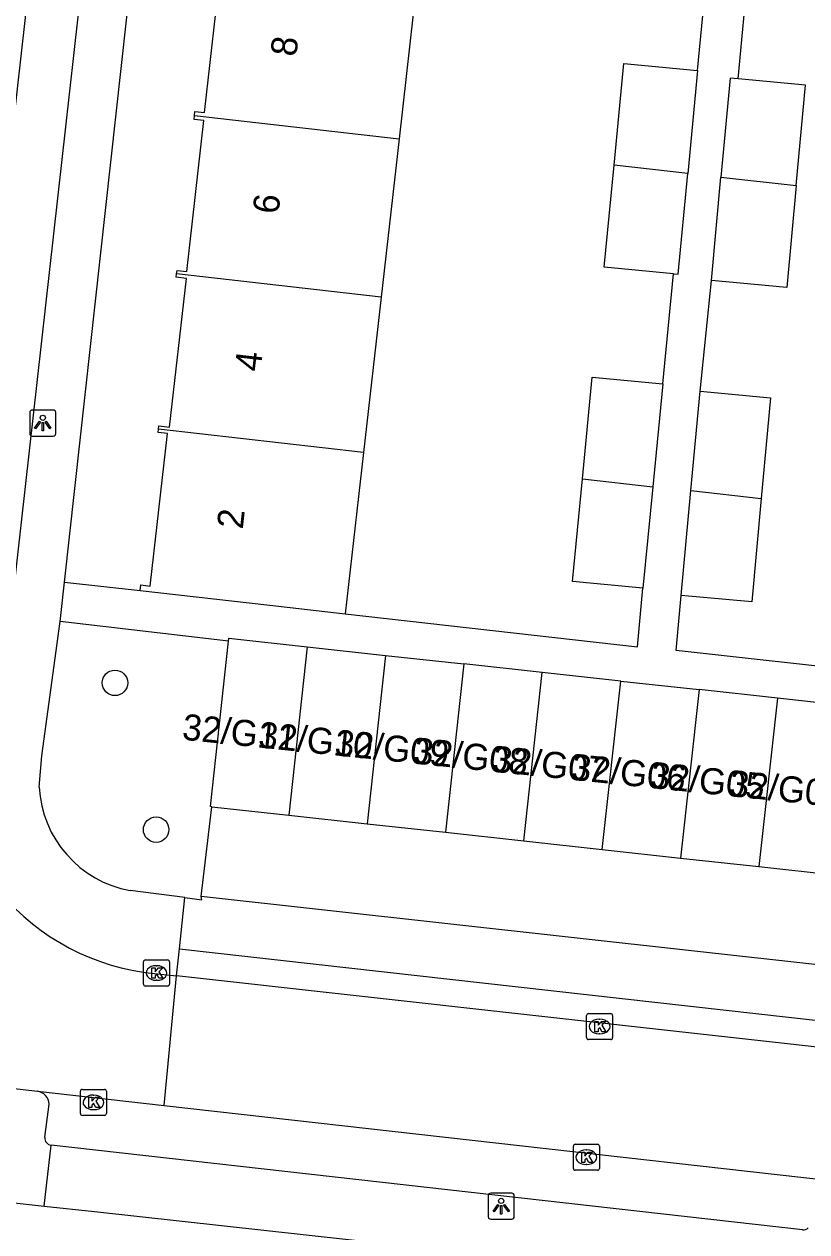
# Model space of a CAD drawing. Extents: x 161928 to 163055, y 386475 to 387428.
# Drawn here: x 162060.75 to 162090.8, y 386544.55 to 386590.9 of the extents above; entities that cross this region are included whole.
import ezdxf

# ---------------------------------------------------------------- set-up
doc = ezdxf.new("R2010")
doc.units = 0
for name, color, linetype in [('IMGEO_Boom', 7, 'Continuous'), ('IMGEO_Kolk', 7, 'Continuous'), ('IMGEO_Lichtpunt', 7, 'Continuous'), ('IMGEO_Pand', 7, 'Continuous'), ('IMGEO_Pand_nummerreeks', 7, 'Continuous'), ('IMGEO_Rijbaan_lokaal_open', 7, 'Continuous'), ('IMGEO_Voetpad_gesloten', 7, 'Continuous'), ('IMGEO_Voetpad_open', 7, 'Continuous')]:
    doc.layers.add(name, color=color, linetype=linetype)

msp = doc.modelspace()

# ---------------------------------------------------------------- linework, layer by layer
at = {"layer": 'IMGEO_Boom'}
for centre in [(162064.236, 386565.619), (162065.818, 386559.987)]:
    msp.add_circle(centre, 0.489, dxfattribs=at)
at = {"layer": 'IMGEO_Kolk'}
for p, q in [((162065.332, 386554.059), (162065.332, 386554.911)), ((162065.407, 386554.985), (162066.259, 386554.985)), ((162066.333, 386554.911), (162066.333, 386554.059)), ((162065.82, 386554.765), (162065.845, 386554.765)), ((162066.259, 386553.985), (162065.407, 386553.985)), ((162065.843, 386554.205), (162065.818, 386554.205)), ((162082.343, 386552.004), (162082.343, 386552.856)), ((162082.418, 386552.93), (162083.27, 386552.93)), ((162082.831, 386552.71), (162082.856, 386552.71)), ((162083.344, 386552.856), (162083.344, 386552.004)), ((162082.854, 386552.15), (162082.829, 386552.15)), ((162083.27, 386551.93), (162082.418, 386551.93)), ((162062.91, 386549.094), (162062.91, 386549.946)), ((162062.985, 386550.02), (162063.837, 386550.02)), ((162063.398, 386549.8), (162063.423, 386549.8)), ((162063.911, 386549.946), (162063.911, 386549.094)), ((162063.837, 386549.02), (162062.985, 386549.02)), ((162063.421, 386549.24), (162063.396, 386549.24)), ((162081.913, 386547.913), (162082.765, 386547.913)), ((162081.838, 386546.987), (162081.838, 386547.839)), ((162082.326, 386547.693), (162082.351, 386547.693)), ((162082.839, 386547.839), (162082.839, 386546.987)), ((162082.349, 386547.133), (162082.324, 386547.133)), ((162082.765, 386546.913), (162081.913, 386546.913))]:
    msp.add_line(p, q, dxfattribs=at)
for points in [[(162065.332, 386554.059), (162065.332, 386554.911)], [(162065.407, 386554.985), (162066.259, 386554.985)], [(162066.333, 386554.911), (162066.333, 386554.059)], [(162065.653, 386554.685), (162065.776, 386554.685), (162065.776, 386554.534), (162065.906, 386554.685), (162066.07, 386554.685), (162065.924, 386554.534), (162066.077, 386554.285), (162065.925, 386554.285), (162065.84, 386554.449), (162065.776, 386554.382), (162065.776, 386554.285), (162065.653, 386554.285), (162065.653, 386554.685)], [(162066.259, 386553.985), (162065.407, 386553.985)], [(162082.343, 386552.004), (162082.343, 386552.856)], [(162082.418, 386552.93), (162083.27, 386552.93)], [(162082.664, 386552.63), (162082.787, 386552.63), (162082.787, 386552.479), (162082.917, 386552.63), (162083.081, 386552.63), (162082.935, 386552.479), (162083.088, 386552.23), (162082.936, 386552.23), (162082.851, 386552.394), (162082.787, 386552.327), (162082.787, 386552.23), (162082.664, 386552.23), (162082.664, 386552.63)], [(162083.344, 386552.856), (162083.344, 386552.004)], [(162083.27, 386551.93), (162082.418, 386551.93)], [(162062.91, 386549.094), (162062.91, 386549.946)], [(162062.985, 386550.02), (162063.837, 386550.02)], [(162063.911, 386549.946), (162063.911, 386549.094)], [(162063.231, 386549.72), (162063.354, 386549.72), (162063.354, 386549.569), (162063.484, 386549.72), (162063.648, 386549.72), (162063.502, 386549.569), (162063.655, 386549.32), (162063.503, 386549.32), (162063.418, 386549.484), (162063.354, 386549.417), (162063.354, 386549.32), (162063.231, 386549.32), (162063.231, 386549.72)], [(162063.837, 386549.02), (162062.985, 386549.02)], [(162081.913, 386547.913), (162082.765, 386547.913)], [(162081.838, 386546.987), (162081.838, 386547.839)], [(162082.159, 386547.613), (162082.282, 386547.613), (162082.282, 386547.462), (162082.412, 386547.613), (162082.576, 386547.613), (162082.43, 386547.462), (162082.583, 386547.213), (162082.431, 386547.213), (162082.346, 386547.377), (162082.282, 386547.31), (162082.282, 386547.213), (162082.159, 386547.213), (162082.159, 386547.613)], [(162082.839, 386547.839), (162082.839, 386546.987)], [(162082.765, 386546.913), (162081.913, 386546.913)]]:
    msp.add_lwpolyline(points, dxfattribs=at)
for centre, start, end in [((162065.409, 386554.909), 91.552, 178.448), ((162065.409, 386554.909), 91.552, 178.448), ((162066.257, 386554.909), 1.552, 88.448), ((162066.257, 386554.909), 1.552, 88.448), ((162065.409, 386554.061), 181.552, 268.448), ((162065.409, 386554.061), 181.552, 268.448), ((162066.257, 386554.061), 271.552, 358.448), ((162066.257, 386554.061), 271.552, 358.448), ((162082.42, 386552.854), 91.552, 178.448), ((162082.42, 386552.854), 91.552, 178.448), ((162083.268, 386552.854), 1.552, 88.448), ((162083.268, 386552.854), 1.552, 88.448), ((162082.42, 386552.006), 181.552, 268.448), ((162082.42, 386552.006), 181.552, 268.448), ((162083.268, 386552.006), 271.552, 358.448), ((162083.268, 386552.006), 271.552, 358.448), ((162062.987, 386549.944), 91.552, 178.448), ((162062.987, 386549.944), 91.552, 178.448), ((162063.835, 386549.944), 1.552, 88.448), ((162063.835, 386549.944), 1.552, 88.448), ((162062.987, 386549.096), 181.552, 268.448), ((162062.987, 386549.096), 181.552, 268.448), ((162063.835, 386549.096), 271.552, 358.448), ((162063.835, 386549.096), 271.552, 358.448), ((162081.915, 386547.837), 91.552, 178.448), ((162081.915, 386547.837), 91.552, 178.448), ((162082.763, 386547.837), 1.552, 88.448), ((162082.763, 386547.837), 1.552, 88.448), ((162081.915, 386546.989), 181.552, 268.448), ((162081.915, 386546.989), 181.552, 268.448), ((162082.763, 386546.989), 271.552, 358.448), ((162082.763, 386546.989), 271.552, 358.448)]:
    msp.add_arc(centre, 0.0765, start, end, dxfattribs=at)
for centre, major_axis, ratio, start_param, end_param in [((162065.819, 386554.485), (-0.387, 0.002), 0.722429, 4.712389, 7.853982), ((162065.844, 386554.485), (-0.39, 0.002), 0.717154, 1.570796, 4.712389), ((162082.83, 386552.43), (-0.387, 0.002), 0.722429, 4.712389, 7.853982), ((162082.855, 386552.43), (-0.39, 0.002), 0.717154, 1.570796, 4.712389), ((162063.397, 386549.52), (-0.387, 0.002), 0.722429, 4.712389, 7.853982), ((162063.422, 386549.52), (-0.39, 0.002), 0.717154, 1.570796, 4.712389), ((162082.325, 386547.413), (-0.387, 0.002), 0.722429, 4.712389, 7.853982), ((162082.35, 386547.413), (-0.39, 0.002), 0.717154, 1.570796, 4.712389)]:
    msp.add_ellipse(centre, major_axis=major_axis, ratio=ratio, start_param=start_param, end_param=end_param, dxfattribs=at)
at = {"layer": 'IMGEO_Lichtpunt'}
for p, q in [((162060.966, 386575.993), (162060.966, 386575.186)), ((162060.966, 386575.993), (162060.966, 386575.186)), ((162061.868, 386576.088), (162061.06, 386576.088)), ((162061.868, 386576.088), (162061.06, 386576.088)), ((162061.962, 386575.186), (162061.962, 386575.993)), ((162061.962, 386575.186), (162061.962, 386575.993)), ((162061.06, 386575.092), (162061.868, 386575.092)), ((162061.06, 386575.092), (162061.868, 386575.092)), ((162079.471, 386546.036), (162078.663, 386546.036)), ((162079.471, 386546.036), (162078.663, 386546.036)), ((162078.569, 386545.941), (162078.569, 386545.134)), ((162078.569, 386545.941), (162078.569, 386545.134)), ((162079.565, 386545.134), (162079.565, 386545.941)), ((162079.565, 386545.134), (162079.565, 386545.941)), ((162078.663, 386545.04), (162079.471, 386545.04)), ((162078.663, 386545.04), (162079.471, 386545.04))]:
    msp.add_line(p, q, dxfattribs=at)
for points in [[(162061.34, 386575.657), (162061.379, 386575.629), (162061.191, 386575.367), (162061.153, 386575.394), (162061.34, 386575.657)], [(162061.442, 386575.609), (162061.489, 386575.609), (162061.489, 386575.287), (162061.442, 386575.287), (162061.442, 386575.609)], [(162061.552, 386575.629), (162061.59, 386575.656), (162061.777, 386575.394), (162061.738, 386575.366), (162061.552, 386575.629)], [(162078.943, 386545.605), (162078.982, 386545.577), (162078.794, 386545.315), (162078.756, 386545.342), (162078.943, 386545.605)], [(162079.155, 386545.577), (162079.193, 386545.604), (162079.38, 386545.342), (162079.341, 386545.314), (162079.155, 386545.577)], [(162079.045, 386545.557), (162079.092, 386545.557), (162079.092, 386545.235), (162079.045, 386545.235), (162079.045, 386545.557)]]:
    msp.add_lwpolyline(points, dxfattribs=at)
for centre in [(162061.465, 386575.791), (162079.068, 386545.739)]:
    msp.add_circle(centre, 0.0994, dxfattribs=at)
for centre, start, end in [((162061.06, 386575.993), 90, 180), ((162061.06, 386575.993), 90, 180), ((162061.868, 386575.993), 0, 90), ((162061.868, 386575.993), 0, 90), ((162061.06, 386575.186), 180, 270), ((162061.06, 386575.186), 180, 270), ((162061.868, 386575.186), 270, 0), ((162061.868, 386575.186), 270, 360), ((162078.663, 386545.941), 90, 180), ((162078.663, 386545.941), 90, 180), ((162079.471, 386545.941), 0, 90), ((162079.471, 386545.941), 0, 90), ((162078.663, 386545.134), 180, 270), ((162078.663, 386545.134), 180, 270), ((162079.471, 386545.134), 270, 0), ((162079.471, 386545.134), 270, 360)]:
    msp.add_arc(centre, 0.0946, start, end, dxfattribs=at)
at = {"layer": 'IMGEO_Pand'}
for points in [[(162067.292, 386587.392), (162067.309, 386587.546), (162067.673, 386587.505), (162068.327, 386593.273), (162067.945, 386593.316), (162067.959, 386593.438)], [(162075.829, 386592.545), (162075.143, 386586.501)], [(162083.401, 386585.486), (162083.778, 386589.392), (162086.61, 386589.119)], [(162086.61, 386589.119), (162086.228, 386585.165)], [(162088.163, 386588.8), (162087.857, 386588.828), (162087.503, 386585.021)], [(162090.392, 386584.7), (162090.75, 386588.559), (162088.163, 386588.8)], [(162066.606, 386581.315), (162066.621, 386581.444), (162066.991, 386581.402), (162067.648, 386587.199), (162067.275, 386587.242), (162067.292, 386587.392)], [(162067.292, 386587.392), (162075.143, 386586.501)], [(162075.143, 386586.501), (162074.454, 386580.424)], [(162085.676, 386581.315), (162083.023, 386581.571), (162083.401, 386585.486)], [(162086.228, 386585.165), (162083.401, 386585.486)], [(162085.676, 386581.315), (162085.855, 386581.298), (162086.228, 386585.165)], [(162087.135, 386581.058), (162087.503, 386585.021)], [(162087.503, 386585.021), (162090.392, 386584.7)], [(162090.392, 386584.7), (162090.029, 386580.789), (162087.135, 386581.058)], [(162065.912, 386575.35), (162065.927, 386575.477), (162066.33, 386575.431), (162066.978, 386581.142), (162066.592, 386581.186), (162066.606, 386581.315)], [(162074.454, 386580.424), (162066.606, 386581.315)], [(162074.454, 386580.424), (162073.777, 386574.457)], [(162082.185, 386573.447), (162082.563, 386577.356), (162085.269, 386577.095)], [(162085.269, 386577.095), (162084.887, 386573.14)], [(162086.354, 386573), (162086.708, 386576.81)], [(162086.708, 386576.81), (162089.411, 386576.559), (162089.053, 386572.7)], [(162065.21, 386569.16), (162065.235, 386569.377), (162065.595, 386569.336), (162066.259, 386575.187), (162065.898, 386575.227), (162065.912, 386575.35)], [(162073.777, 386574.457), (162065.912, 386575.35)], [(162073.777, 386574.457), (162073.075, 386568.268)], [(162084.511, 386569.248), (162081.805, 386569.509), (162082.185, 386573.447)], [(162082.185, 386573.447), (162084.887, 386573.14)], [(162084.887, 386573.14), (162084.511, 386569.248)], [(162085.98, 386568.976), (162086.354, 386573)], [(162086.354, 386573), (162089.053, 386572.7)], [(162089.053, 386572.7), (162088.684, 386568.725), (162085.98, 386568.976)], [(162065.21, 386569.16), (162070.179, 386568.596), (162073.075, 386568.268)], [(162067.951, 386560.866), (162067.907, 386560.871), (162068.602, 386567.219)], [(162068.602, 386567.219), (162068.614, 386567.332), (162071.622, 386567.003)], [(162071.622, 386567.003), (162070.916, 386560.542)], [(162071.622, 386567.003), (162074.63, 386566.674)], [(162074.63, 386566.674), (162073.923, 386560.213)], [(162074.63, 386566.674), (162077.638, 386566.345)], [(162077.638, 386566.345), (162076.931, 386559.884)], [(162080.646, 386566.016), (162077.638, 386566.345)], [(162079.939, 386559.555), (162080.646, 386566.016)], [(162083.654, 386565.687), (162080.646, 386566.016)], [(162082.947, 386559.226), (162083.654, 386565.687)], [(162083.654, 386565.687), (162086.662, 386565.359)], [(162086.662, 386565.359), (162085.955, 386558.897)], [(162089.67, 386565.03), (162086.662, 386565.359)], [(162089.67, 386565.03), (162088.963, 386558.568)], [(162092.678, 386564.701), (162089.67, 386565.03)], [(162067.951, 386560.866), (162070.916, 386560.542)], [(162070.916, 386560.542), (162073.923, 386560.213)], [(162073.923, 386560.213), (162076.931, 386559.884)], [(162076.931, 386559.884), (162079.939, 386559.555)], [(162079.939, 386559.555), (162082.947, 386559.226)], [(162082.947, 386559.226), (162085.955, 386558.897)], [(162085.955, 386558.897), (162088.963, 386558.568)], [(162088.963, 386558.568), (162091.971, 386558.239)]]:
    msp.add_lwpolyline(points, dxfattribs=at)
at = {"layer": 'IMGEO_Rijbaan_lokaal_open'}
for points in [[(162057.763, 386564.352), (162057.889, 386565.288), (162064.49, 386623.978)], [(162065.403, 386554.5), (162066.605, 386554.378)], [(162066.13, 386549.4), (162066.605, 386554.378)], [(162100.515, 386550.598), (162066.605, 386554.378)], [(162058.703, 386550.245), (162061.258, 386549.947)], [(162061.258, 386549.947), (162066.13, 386549.4)], [(162066.13, 386549.4), (162091.6, 386546.54)]]:
    msp.add_lwpolyline(points, dxfattribs=at)
msp.add_arc((162066.671, 386563.372), 8.962, 173.7203, 261.8652, dxfattribs=at)
at = {"layer": 'IMGEO_Voetpad_gesloten'}
for points in [[(162066.605, 386554.378), (162066.711, 386555.416)], [(162066.711, 386555.416), (162100.596, 386551.609), (162100.515, 386550.598)]]:
    msp.add_lwpolyline(points, dxfattribs=at)
at = {"layer": 'IMGEO_Voetpad_open'}
for points in [[(162066.376, 386623.021), (162059.855, 386564.824)], [(162062.296, 386569.486), (162067.633, 386617.848)], [(162086.61, 386589.119), (162087.018, 386593.351)], [(162088.163, 386588.8), (162088.557, 386593.033)], [(162085.269, 386577.095), (162085.676, 386581.315)], [(162086.708, 386576.81), (162087.135, 386581.058)], [(162062.129, 386567.973), (162062.296, 386569.486)], [(162062.296, 386569.486), (162065.21, 386569.16)], [(162073.075, 386568.268), (162084.294, 386566.997), (162084.511, 386569.248)], [(162093.51, 386566.01), (162085.784, 386566.867), (162085.98, 386568.976)], [(162061.324, 386561.622), (162061.431, 386562.82), (162062.129, 386567.973)], [(162068.602, 386567.219), (162062.129, 386567.973)], [(162067.552, 386557.422), (162067.951, 386560.866)], [(162066.917, 386557.376), (162064.827, 386557.646)], [(162066.711, 386555.416), (162066.917, 386557.376)], [(162066.917, 386557.376), (162067.571, 386557.292), (162067.552, 386557.422)], [(162100.692, 386553.744), (162067.552, 386557.422)], [(162061.55, 386548.179), (162061.709, 386549.45)], [(162061.518, 386545.541), (162061.793, 386547.878)], [(162090.64, 386544.635), (162061.793, 386547.878)], [(162047.179, 386534.614), (162048.575, 386546.964), (162061.518, 386545.541)], [(162061.518, 386545.541), (162063.45, 386545.328), (162115.926, 386539.556)]]:
    msp.add_lwpolyline(points, dxfattribs=at)
for centre, radius, start, end in [((162065.596, 386561.855), 4.279, 183.1221, 259.6404), ((162061.19, 386549.433), 0.519, 1.9238, 82.5202), ((162061.81, 386548.14), 0.263, 171.57, 266.2585), ((162090.667, 386544.911), 0.278, 264.4238, 312.6059)]:
    msp.add_arc(centre, radius, start, end, dxfattribs=at)

# ---------------------------------------------------------------- texts
at = {"layer": 'IMGEO_Pand_nummerreeks'}
for s, rotation, p in [('8', 83.5307, (162071.197, 386589.631)), ('6', 83.5307, (162070.512, 386583.583)), ('4', 83.5307, (162069.827, 386577.54)), ('2', 83.5307, (162069.141, 386571.495)), ('32/G11', 354.11, (162066.789, 386563.445)), ('32/G10', 354.1122, (162069.713, 386563.143)), ('32/G09', 354.1122, (162072.646, 386562.841)), ('32/G08', 354.1122, (162075.683, 386562.528)), ('32/G07', 354.1122, (162078.71, 386562.216)), ('32/G06', 354.1122, (162081.74, 386561.903)), ('32/G05', 354.1122, (162084.771, 386561.591)), ('32/G04', 354.1122, (162087.801, 386561.278))]:
    msp.add_text(s, height=1, rotation=rotation, dxfattribs=at).set_placement(p)

doc.saveas('drawing.dxf')
